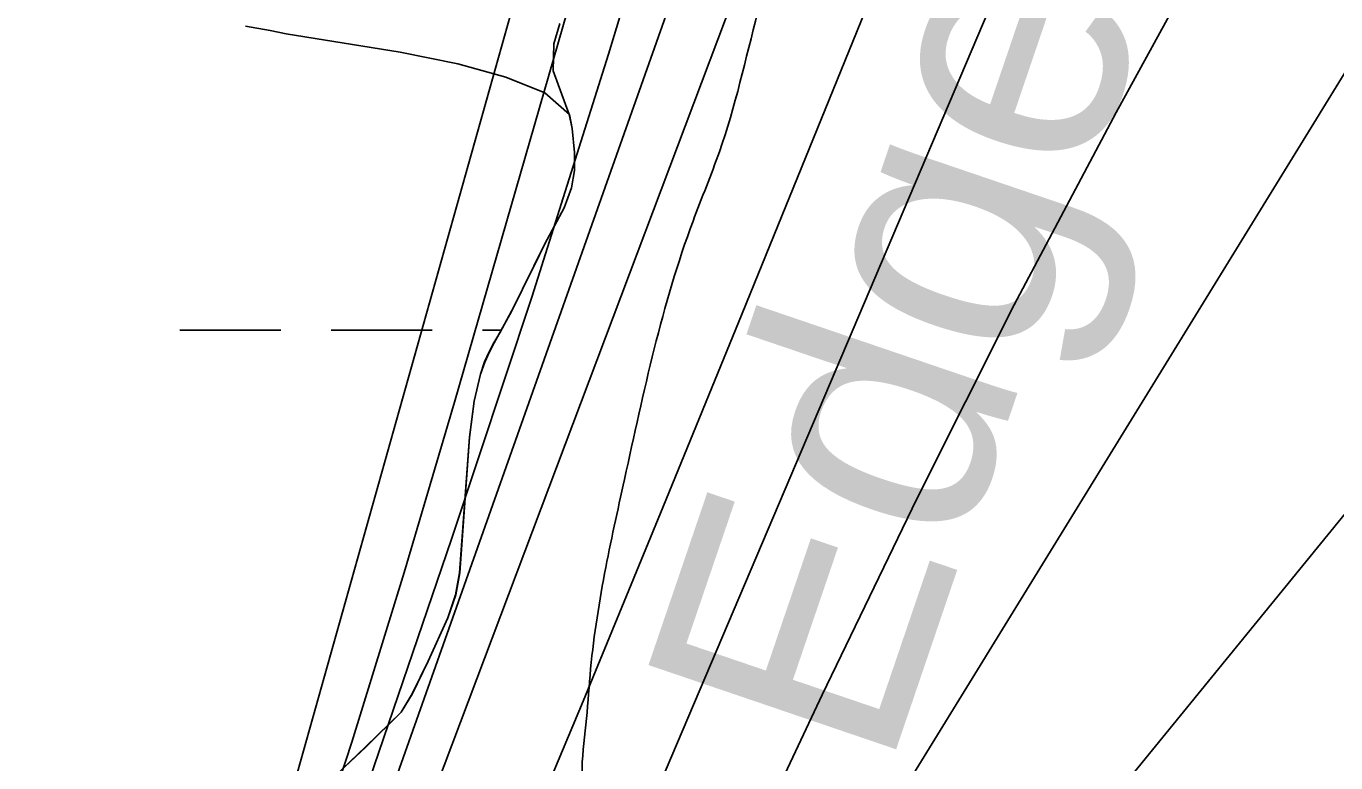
# Model space of a CAD drawing. Extents: x 3297716 to 3335574, y 688621 to 713991.
# Drawn here: x 3320230.4 to 3320645.9, y 695612.1 to 695845.9 of the extents above; entities that cross this region are included whole.
import ezdxf

# ---------------------------------------------------------------- set-up
doc = ezdxf.new("R2010")
doc.units = 0
for name, color, linetype in [('V-RIVR-EDGE', 7, 'Continuous'), ('V-RIVR-IDEN', 7, 'Continuous'), ('V-SITE-VEGE', 7, 'Continuous'), ('V-TOPO-DPTH', 7, 'Continuous'), ('V-TOPO-MAJR', 7, 'Continuous'), ('V-TOPO-MINR', 7, 'Continuous'), ('V-TOPO-WATR', 7, 'Continuous'), ('V-WETL-SWMP', 7, 'Continuous')]:
    doc.layers.add(name, color=color, linetype=linetype)

msp = doc.modelspace()

# ---------------------------------------------------------------- linework, layer by layer
at = {"layer": 'V-RIVR-EDGE'}
msp.add_spline([(3321618.45, 701061.3), (3321639.17, 701040.92), (3321661.92, 701020.55), (3321674.32, 701007.67), (3321694.16, 700986.07), (3321717.72, 700957.41), (3321720.61, 700953.26), (3321724.75, 700950.76), (3321726.82, 700949.51), (3321730.12, 700946.19), (3321742.93, 700927.09), (3321753.65, 700905.93), (3321756.11, 700893.9), (3321759.81, 700884.36), (3321768.06, 700867.34), (3321776.73, 700853.23), (3321786.64, 700837.46), (3321794.49, 700827.9), (3321804.41, 700817.1), (3321812.69, 700810.04), (3321821.8, 700809.18), (3321830.09, 700806.68), (3321833.39, 700803.77), (3321835.87, 700798.79), (3321840.83, 700792.97), (3321849.52, 700787.56), (3321852, 700783.83), (3321866.46, 700765.14), (3321875.54, 700751.02), (3321880.08, 700741.06), (3321885.01, 700725.72), (3321889.55, 700717), (3321895.75, 700710.35), (3321901.94, 700699.15), (3321908.12, 700684.63), (3321912.22, 700664.31), (3321919.16, 700623.67), (3321922, 700598.79), (3321922.33, 700564.8), (3321921.8, 700517.55), (3321919.28, 700502.22), (3321912.99, 700476.13), (3321905.84, 700433.04), (3321899.49, 700379.59), (3321893.61, 700348.1), (3321887.31, 700316.2), (3321880.2, 700288.86), (3321874.74, 700259.03), (3321869.25, 700218.84), (3321863.73, 700164.56), (3321860.77, 700141.35), (3321859.51, 700133.9), (3321857.38, 700109.86), (3321857.72, 700080.85), (3321854.3, 700038.58), (3321847.95, 699987.61), (3321847.83, 699937.46), (3321848.6, 699913.83), (3321849.33, 699873.21), (3321853.78, 699830.51), (3321854.96, 699803.15), (3321853.26, 699786.99), (3321851.54, 699762.54), (3321847.36, 699747.63), (3321844.45, 699743.9), (3321843.17, 699728.57), (3321839.41, 699718.22), (3321831.1, 699708.71), (3321827.36, 699705.81), (3321826.94, 699701.67), (3321826.9, 699687.16), (3321823.15, 699678.88), (3321813.6, 699670.62), (3321798.66, 699664.44), (3321785.76, 699644.16), (3321779.93, 699632.57), (3321773.21, 699598.6), (3321768.1, 699540.58), (3321765.15, 699519.86), (3321762.59, 699492.93), (3321757.53, 699458.54), (3321751.27, 699439.49), (3321741.26, 699415.47), (3321732.08, 699391.04), (3321722.08, 699368.27), (3321716.24, 699354.61), (3321712.46, 699334.72), (3321711.17, 699313.17), (3321708.16, 699269.24), (3321710.2, 699258.88), (3321713.08, 699250.99), (3321718.86, 699240.62), (3321727.54, 699231.89), (3321733.75, 699226.9), (3321735.8, 699219.85), (3321729.5, 699186.29), (3321720.32, 699159.37), (3321709.07, 699134.53), (3321700.31, 699115.49), (3321685.36, 699100.6), (3321679.12, 699094.4), (3321674.96, 699087.37), (3321674.54, 699083.64), (3321670.34, 699063.75), (3321660.32, 699031.86), (3321651.17, 699018.62), (3321638.28, 699002.49), (3321632.02, 698987.58), (3321625.76, 698968.12), (3321619.46, 698936.22), (3321615.66, 698908.04), (3321607.29, 698875.32), (3321593.49, 698825.61), (3321583.49, 698805.33), (3321580.14, 698792.07), (3321580.11, 698777.57), (3321580.08, 698768.03), (3321572.16, 698748.16), (3321567.94, 698717.91), (3321559.1, 698663.64), (3321555.74, 698647.06), (3321554.07, 698638.36), (3321550.73, 698631.74), (3321551.53, 698617.65), (3321548.59, 698601.9), (3321548.13, 698586.15), (3321543.97, 698577.46), (3321538.14, 698566.28), (3321534.37, 698551.37), (3321535.17, 698541.42), (3321533.49, 698532.72), (3321521.4, 698502.08), (3321503.45, 698451.14), (3321490.53, 698421.75), (3321481.38, 698409.33), (3321476.81, 698403.96), (3321474.3, 698395.26), (3321466.79, 698374.55), (3321458.45, 698355.09), (3321454.28, 698343.91), (3321453.02, 698339.36), (3321455.92, 698336.45), (3321456.74, 698333.13), (3321454.65, 698329.4), (3321448.83, 698321.96), (3321440.11, 698313.69), (3321430.98, 698308.32), (3321420.6, 698301.3), (3321418.1, 698296.34), (3321412.68, 698284.33), (3321407.28, 698277.71), (3321395.61, 698252.46), (3321375.16, 698198.21), (3321359.31, 698158.46), (3321345.97, 698126.16), (3321337.19, 698093.85), (3321334.25, 698078.94), (3321334.23, 698070.24), (3321336.69, 698059.45), (3321328.74, 698032.12), (3321314.56, 697996.09), (3321306.62, 697968.76), (3321301.21, 697958.41), (3321293.31, 697951.38), (3321284.15, 697933.99), (3321274.57, 697915.37), (3321271.23, 697904.6), (3321272.45, 697893.82), (3321272.42, 697881.8), (3321266.57, 697862.33), (3321256.95, 697828.37), (3321254.44, 697817.6), (3321249.85, 697808.08), (3321241.51, 697787.79), (3321233.61, 697774.54), (3321226.53, 697762.13), (3321220.27, 697745.56), (3321216.1, 697733.97), (3321215.67, 697727.34), (3321217.73, 697725.67), (3321219.8, 697723.6), (3321219.37, 697718.62), (3321208.12, 697691.71), (3321197.7, 697668.11), (3321194.79, 697666.04), (3321191.06, 697666.05), (3321191.45, 697656.52), (3321188.95, 697651.55), (3321185.63, 697649.07), (3321180.24, 697647.84), (3321181.04, 697635.82), (3321179.37, 697630.85), (3321174.8, 697625.89), (3321172.29, 697619.26), (3321170.2, 697612.22), (3321164.33, 697585.71), (3321162.65, 697577.01), (3321158.92, 697575.78), (3321154.35, 697570.81), (3321148.51, 697557.56), (3321144.77, 697550.53), (3321143.91, 697539.34), (3321140.58, 697535.62), (3321134.77, 697529.41), (3321132.68, 697525.27), (3321128.5, 697509.53), (3321122.64, 697486.75), (3321103.06, 697447.42), (3321100.98, 697441.63), (3321100.95, 697432.92), (3321091.79, 697415.12), (3321084.3, 697404.36), (3321071.4, 697382.01), (3321064.34, 697376.64), (3321056.87, 697372.93), (3321048.14, 697363.42), (3321041.07, 697351), (3321031.9, 697332.37), (3321023.56, 697312.08), (3321015.63, 697288.06), (3321006.43, 697254.51), (3320994.76, 697229.67), (3320983.51, 697207.32), (3320979.36, 697203.6), (3320975.6, 697193.66), (3320968.09, 697172.54), (3320962.64, 697145.61), (3320955.95, 697122.42), (3320943.84, 697086.8), (3320940.48, 697069.4), (3320936.31, 697061.12), (3320926.34, 697048.71), (3320920.93, 697043.34), (3320909.64, 697002.33), (3320899.61, 696969.2), (3320887.51, 696935.24), (3320880.84, 696920.33), (3320879.58, 696912.46), (3320883.28, 696900.43), (3320882.85, 696894.63), (3320876.18, 696878.07), (3320871.56, 696854.04), (3320866.95, 696835.81), (3320859.86, 696815.94), (3320857.35, 696806.82), (3320853.17, 696794.4), (3320849.83, 696784.46), (3320847.3, 696766.64), (3320843.13, 696755.46), (3320836.06, 696746.78), (3320830.23, 696736.43), (3320825.62, 696714.06), (3320819.78, 696699.98), (3320814.39, 696700.82), (3320813.53, 696688.39), (3320798.51, 696648.22), (3320788.51, 696625.45), (3320782.7, 696621.73), (3320776.44, 696606.83), (3320773.11, 696599.38), (3320766.05, 696592.76), (3320752.32, 696573.31), (3320739.41, 696550.14), (3320720.25, 696512.05), (3320700.68, 696473.55), (3320668.58, 696401.51), (3320646.49, 696351.83), (3320619.82, 696291.38), (3320606.9, 696264.05), (3320587.72, 696216.85), (3320576.88, 696191.59), (3320559.79, 696152.26), (3320552.68, 696128.24), (3320546.41, 696106.29), (3320536.39, 696076.47), (3320526.77, 696040.43), (3320506.73, 695984.11), (3320462.47, 695850.34), (3320450.34, 695806.02), (3320441.99, 695784.08), (3320420.24, 695702.06), (3320413.95, 695672.23), (3320409.31, 695639.92), (3320408.02, 695624.17), (3320406.74, 695608.42), (3320408.37, 695594.32), (3320410.83, 695583.96), (3320416.18, 695571.92), (3320421.98, 695567.35), (3320430.26, 695563.18), (3320436.88, 695558.19), (3320439.76, 695552.38), (3320445.95, 695539.93), (3320448.82, 695529.15), (3320449.62, 695514.64), (3320448.35, 695507.18), (3320445.85, 695499.32), (3320439.61, 695490.63), (3320432.95, 695478.62), (3320425.04, 695464.14), (3320423.36, 695454.61), (3320416.68, 695438.87), (3320407.94, 695423.56), (3320400.05, 695416.95), (3320392.16, 695411.99), (3320377.64, 695405.4), (3320369.77, 695408.32), (3320357.76, 695410.42), (3320346.57, 695411.28), (3320320.43, 695400.15), (3320298.01, 695386.53), (3320249, 695343.13), (3320201.63, 695295.58), (3320188.34, 695286.49), (3320177.97, 695282.37), (3320168.43, 695279.5), (3320163.44, 695274.95), (3320158.02, 695258.8), (3320150.48, 695228.14), (3320140.07, 695207.45), (3320125.48, 695174.32), (3320115.05, 695149.48), (3320110.04, 695134.99), (3320108.37, 695129.6), (3320108.36, 695125.87), (3320112.48, 695115.91), (3320113.71, 695108.45), (3320113.28, 695102.65), (3320106.62, 695091.47), (3320104.12, 695086.92), (3320100.38, 695081.54), (3320098.3, 695077.82), (3320098.29, 695074.91), (3320104.89, 695063.71), (3320105.7, 695055.41), (3320108.15, 695041.32), (3320112.69, 695030.11), (3320122.19, 695016.41), (3320128.39, 695010.18), (3320133.76, 695004.36), (3320135.82, 694999.39), (3320135.81, 694993.17), (3320132.46, 694981.16), (3320110.39, 694941.42), (3320095, 694917.83), (3320080.04, 694902.95), (3320068.41, 694893.44), (3320055.95, 694881.45), (3320033.07, 694848.77), (3319991.89, 694787.94), (3319966.93, 694752.36), (3319939.88, 694710.15), (3319919.91, 694678.69), (3319900.35, 694647.24), (3319884.95, 694618.27), (3319831.21, 694511.88), (3319802.89, 694453.92), (3319782.47, 694411.28), (3319716.3, 694301.19), (3319680.91, 694240.35), (3319651.35, 694187.37), (3319580.16, 694059.05), (3319556.78, 694017.46)], degree=3, dxfattribs=at)
at = {"layer": 'V-SITE-VEGE'}
for p, q in [((3320299.94, 695845.94), (3320307.82, 695844.59)), ((3320307.82, 695844.59), (3320312.9, 695843.51)), ((3320312.9, 695843.51), (3320349.05, 695837.7)), ((3320349.05, 695837.7), (3320367.39, 695834.02)), ((3320367.39, 695834.02), (3320382.55, 695829.8)), ((3320382.55, 695829.8), (3320394.93, 695824.81)), ((3320394.93, 695824.81), (3320402.75, 695817.91)), ((3320402.75, 695817.91), (3320403.66, 695813.49)), ((3320403.66, 695813.49), (3320404.43, 695805.86)), ((3320404.43, 695805.86), (3320404.38, 695800.14)), ((3320404.38, 695800.14), (3320403.45, 695794.64)), ((3320403.45, 695794.64), (3320401.1, 695788.26)), ((3320401.1, 695788.26), (3320394.99, 695776.8)), ((3320394.99, 695776.8), (3320384.44, 695755.4)), ((3320384.44, 695755.4), (3320378.85, 695745.37)), ((3320378.85, 695745.37), (3320377.37, 695742.53)), ((3320375.89, 695739.33), (3320374.59, 695735.43)), ((3320377.37, 695742.53), (3320375.89, 695739.33)), ((3320374.59, 695735.43), (3320372.53, 695726.92)), ((3320372.53, 695726.92), (3320371.11, 695715.41)), ((3320371.11, 695715.41), (3320367.97, 695672.39)), ((3320367.97, 695672.39), (3320366.69, 695665.39)), ((3320366.69, 695665.39), (3320364.18, 695658.12)), ((3320364.18, 695658.12), (3320358, 695644.36)), ((3320358, 695644.36), (3320352.88, 695633.93)), ((3320352.88, 695633.93), (3320349.38, 695628.16)), ((3320349.38, 695628.16), (3320338.12, 695617.1)), ((3320338.12, 695617.1), (3320328.27, 695607.78))]:
    msp.add_line(p, q, dxfattribs=at)
at = {"layer": 'V-TOPO-DPTH'}
for points in [[(3320110.86, 694983.76), (3320278.54, 695333.63), (3320291.01, 695360.14), (3320303.24, 695386.76), (3320315.09, 695413.55), (3320326.7, 695440.45), (3320355.69, 695508.98), (3320381.48, 695570.28), (3320407.09, 695631.66), (3320432.43, 695693.15), (3320457.61, 695754.71), (3320558.08, 696001.89), (3320565.4, 696019.7), (3320572.83, 696037.47), (3320580.41, 696055.17), (3320588.09, 696072.84), (3320617.98, 696140.83)], [(3320110.86, 694983.76), (3320278.54, 695333.63), (3320291.01, 695360.14), (3320303.24, 695386.76), (3320315.09, 695413.55), (3320326.7, 695440.45), (3320355.69, 695508.98), (3320381.48, 695570.28), (3320407.09, 695631.66), (3320432.43, 695693.15), (3320457.61, 695754.71), (3320558.08, 696001.89), (3320565.4, 696019.7), (3320572.83, 696037.47), (3320580.41, 696055.17), (3320588.09, 696072.84), (3320617.98, 696140.83)], [(3320041.64, 694646.14), (3320322.02, 695286.33), (3320339.15, 695325), (3320356.48, 695363.58), (3320374.11, 695402.01), (3320391.96, 695440.35), (3320482.93, 695633.72), (3320512.98, 695695.85), (3320543.93, 695757.51), (3320576.21, 695818.49), (3320609.38, 695879.02), (3320641.41, 695935.99), (3320658.84, 695967.88), (3320675.73, 696000.04), (3320691.84, 696032.61), (3320707.42, 696065.44), (3320707.54, 696065.71), (3320722.25, 696099.09), (3320736.24, 696132.76)], [(3320736.24, 696132.76), (3320722.25, 696099.09), (3320707.54, 696065.71), (3320707.42, 696065.44), (3320691.84, 696032.61), (3320675.73, 696000.04), (3320658.84, 695967.88), (3320641.41, 695935.99), (3320609.38, 695879.02), (3320576.21, 695818.49), (3320543.93, 695757.51), (3320512.98, 695695.85), (3320482.93, 695633.72), (3320391.96, 695440.35), (3320374.11, 695402.01), (3320356.48, 695363.58), (3320339.15, 695325), (3320322.02, 695286.33), (3320041.64, 694646.14)], [(3320521.59, 696113.45), (3320507.09, 696075.77), (3320504.76, 696069.5), (3320502.51, 696063.21), (3320500.4, 696056.87), (3320498.38, 696050.49), (3320480.75, 695992.8), (3320469.75, 695957.63), (3320458.45, 695922.56), (3320446.69, 695887.65), (3320434.63, 695852.83), (3320283.01, 695424.16), (3320278.43, 695411.84), (3320273.6, 695399.64), (3320268.38, 695387.59), (3320262.9, 695375.65), (3320100.76, 695036.46)], [(3320870.64, 695963.25), (3320556.47, 695577.81), (3320539.55, 695561.09), (3320523.47, 695543.65), (3320508.64, 695525.14), (3320494.64, 695505.9), (3320481.75, 695485.86), (3320469.47, 695465.46), (3320458.13, 695444.53), (3320447.41, 695423.24), (3320420.11, 695365.88), (3320414.33, 695353.41), (3320408.7, 695340.87), (3320403.32, 695328.21), (3320398.1, 695315.49), (3320356.22, 695210.53)], [(3320870.64, 695963.25), (3320556.47, 695577.81), (3320539.55, 695561.09), (3320523.47, 695543.65), (3320508.64, 695525.14), (3320494.64, 695505.9), (3320481.75, 695485.86), (3320469.47, 695465.46), (3320458.13, 695444.53), (3320447.41, 695423.24), (3320420.11, 695365.88), (3320414.33, 695353.41), (3320408.7, 695340.87), (3320403.32, 695328.21), (3320398.1, 695315.49), (3320356.22, 695210.53)]]:
    msp.add_lwpolyline(points, dxfattribs=at)
at = {"layer": 'V-TOPO-MAJR'}
msp.add_lwpolyline([(3320462.07, 696115.05), (3320450.88, 696082.14), (3320440.51, 696048.96), (3320430.69, 696015.6), (3320295.59, 695534.6), (3320289.4, 695513.28), (3320282.97, 695492.04), (3320276.18, 695470.91), (3320269.14, 695449.86), (3320256.31, 695412.58), (3320254.56, 695407.93), (3320252.53, 695403.39), (3320233.79, 695364.49), (3320223.13, 695342.91), (3320212.17, 695321.48), (3320200.79, 695300.27), (3320189.11, 695279.22), (3319865.6, 694709.41)], dxfattribs=at)
at = {"layer": 'V-TOPO-MINR'}
for points in [[(3320797.33, 696503.09), (3320610.55, 696025.15), (3320610.29, 696024.51), (3320608.39, 696020.11), (3320607.57, 696018.23), (3320605.9, 696014.47), (3320605.06, 696012.59), (3320599.72, 696000.66), (3320596.24, 695992.81), (3320592.78, 695984.95), (3320589.37, 695977.07), (3320585.99, 695969.18), (3320368.73, 695457.74)], [(3320911.56, 696448.03), (3320764.65, 696019.55), (3320482.03, 695559.91), (3320458.61, 695513.15), (3320406.21, 695403.03), (3320394.42, 695377.62), (3320382.95, 695352.06), (3320371.99, 695326.29), (3320361.36, 695300.37), (3320274.56, 695082.82)], [(3320531.03, 696190.14), (3320496.23, 696099.68), (3320490.64, 696084.64), (3320485.3, 696069.51), (3320480.31, 696054.26), (3320475.57, 696038.93), (3320438.69, 695914.5), (3320415.13, 695837.07), (3320390.82, 695759.89), (3320365.39, 695683.06), (3320339.21, 695606.48), (3320274.06, 695420.31), (3320270.74, 695411.32), (3320267.23, 695402.41), (3320263.43, 695393.61), (3320259.43, 695384.9), (3320184.28, 695228.11)], [(3320736.24, 696132.76), (3320722.25, 696099.09), (3320707.54, 696065.71), (3320707.42, 696065.44), (3320691.84, 696032.61), (3320675.73, 696000.04), (3320658.84, 695967.88), (3320641.41, 695935.99), (3320609.38, 695879.02), (3320576.21, 695818.49), (3320543.93, 695757.51), (3320512.98, 695695.85), (3320482.93, 695633.72), (3320391.96, 695440.35), (3320374.11, 695402.01), (3320356.48, 695363.58), (3320339.15, 695325), (3320322.02, 695286.33), (3320041.64, 694646.14)], [(3320485.16, 696123.68), (3320476.43, 696099.82), (3320468.09, 696075.82), (3320460.36, 696051.63), (3320453.02, 696027.3), (3320366.34, 695726.53), (3320350.3, 695672.48), (3320333.68, 695618.61), (3320316.21, 695565.01), (3320298.16, 695511.6), (3320265.16, 695416.45), (3320263.09, 695410.79), (3320260.89, 695405.17), (3320258.5, 695399.64), (3320255.97, 695394.15), (3320209.6, 695297.63), (3320183.25, 695244.21), (3320156.18, 695191.17)], [(3320558.54, 696114.91), (3320544.23, 696084.02), (3320530.48, 696052.89), (3320517.59, 696021.39), (3320505.27, 695989.65), (3320493.35, 695957.74), (3320481.41, 695925.84), (3320469.45, 695893.95), (3320457.45, 695862.06), (3320294.14, 695428.47), (3320287.82, 695412.34), (3320281.23, 695396.32), (3320274.22, 695380.48), (3320266.94, 695364.76), (3320003.63, 694814.92)], [(3320521.59, 696113.45), (3320507.09, 696075.77), (3320504.76, 696069.5), (3320502.51, 696063.21), (3320500.4, 696056.87), (3320498.38, 696050.49), (3320480.75, 695992.8), (3320469.75, 695957.63), (3320458.45, 695922.56), (3320446.69, 695887.65), (3320434.63, 695852.83), (3320283.01, 695424.16), (3320278.43, 695411.84), (3320273.6, 695399.64), (3320268.38, 695387.59), (3320262.9, 695375.65), (3320100.76, 695036.46)], [(3320870.64, 695963.25), (3320556.47, 695577.81), (3320539.55, 695561.09), (3320523.47, 695543.65), (3320508.64, 695525.14), (3320494.64, 695505.9), (3320481.75, 695485.86), (3320469.47, 695465.46), (3320458.13, 695444.53), (3320447.41, 695423.24), (3320420.11, 695365.88), (3320414.33, 695353.41), (3320408.7, 695340.87), (3320403.32, 695328.21), (3320398.1, 695315.49), (3320356.22, 695210.53)]]:
    msp.add_lwpolyline(points, dxfattribs=at)
at = {"layer": 'V-TOPO-WATR'}
msp.add_lwpolyline([(3320617.98, 696140.83), (3320588.09, 696072.84), (3320580.41, 696055.17), (3320572.83, 696037.47), (3320565.4, 696019.7), (3320558.08, 696001.89), (3320457.61, 695754.71), (3320432.43, 695693.15), (3320407.09, 695631.66), (3320381.48, 695570.28), (3320355.69, 695508.98), (3320326.7, 695440.45), (3320315.09, 695413.55), (3320303.24, 695386.76), (3320291.01, 695360.14), (3320278.54, 695333.63), (3320110.86, 694983.76)], dxfattribs=at)
at = {"layer": 'V-WETL-SWMP'}
for p, q in [((3320399.68, 695846.83), (3320397.78, 695840.35)), ((3320397.78, 695840.35), (3320397.58, 695831.79)), ((3320397.58, 695831.79), (3320402.72, 695817.92)), ((3320402.72, 695817.92), (3320403.63, 695813.5)), ((3320403.63, 695813.5), (3320404.4, 695805.87)), ((3320404.4, 695805.87), (3320404.35, 695800.15)), ((3320404.35, 695800.15), (3320403.42, 695794.66)), ((3320403.42, 695794.66), (3320401.07, 695788.27)), ((3320401.07, 695788.27), (3320394.96, 695776.81)), ((3320394.96, 695776.81), (3320391.56, 695769.89)), ((3320391.56, 695769.89), (3320384.41, 695755.42)), ((3320384.41, 695755.42), (3320382.14, 695751.33)), ((3320382.14, 695751.33), (3320380.66, 695748.58)), ((3320279.18, 695749.39), (3320311.18, 695749.42)), ((3320327.18, 695749.43), (3320359.18, 695749.46)), ((3320375.18, 695749.47), (3320381.15, 695749.48)), ((3320380.66, 695748.58), (3320378.83, 695745.38)), ((3320377.34, 695742.54), (3320375.86, 695739.34)), ((3320378.83, 695745.38), (3320377.34, 695742.54)), ((3320375.86, 695739.34), (3320374.56, 695735.44)), ((3320374.56, 695735.44), (3320372.5, 695726.93)), ((3320372.5, 695726.93), (3320371.08, 695715.42)), ((3320371.08, 695715.42), (3320367.94, 695672.4)), ((3320367.94, 695672.4), (3320366.67, 695665.4)), ((3320366.67, 695665.4), (3320364.15, 695658.13)), ((3320364.15, 695658.13), (3320357.97, 695644.37)), ((3320357.97, 695644.37), (3320352.85, 695633.95)), ((3320352.85, 695633.95), (3320349.35, 695628.17)), ((3320349.35, 695628.17), (3320338.09, 695617.12)), ((3320338.09, 695617.12), (3320328.25, 695607.79))]:
    msp.add_line(p, q, dxfattribs=at)

# ---------------------------------------------------------------- texts
at = {"layer": 'V-RIVR-IDEN'}
msp.add_text('Edge', height=83, rotation=71.2001, dxfattribs=at).set_placement((3320503.5, 695607.76))

doc.saveas('drawing.dxf')
